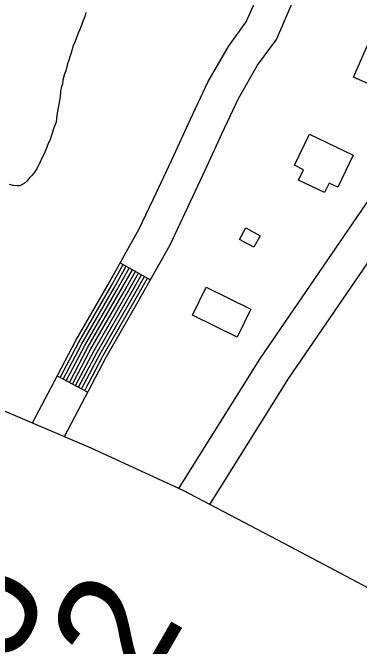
# Model space of a CAD drawing. Extents: x 3823584 to 3861785, y 301729 to 327625.
# Drawn here: x 3842355 to 3842655, y 320300 to 320849 of the extents above; entities that cross this region are included whole.
import ezdxf

# ---------------------------------------------------------------- set-up
doc = ezdxf.new("R2010")
doc.units = 0
for name, color, linetype in [('V-BLDG-OTLN', 7, 'Continuous'), ('V-ROAD-CNTR', 7, 'Continuous'), ('V-RRAP-FSHR', 7, 'Continuous'), ('V-SITE-VEGE', 7, 'Continuous'), ('V-SURV-IDEN', 7, 'Continuous')]:
    doc.layers.add(name, color=color, linetype=linetype)

msp = doc.modelspace()

# ---------------------------------------------------------------- linework, layer by layer
at = {"layer": 'V-BLDG-OTLN'}
for points in [[(3842695.91, 320772.62), (3842650.18, 320792.91), (3842666.79, 320830.34), (3842712.36, 320809.68)], [(3842611.98, 320743.58), (3842650.1, 320725.29), (3842636.75, 320697.48), (3842629.05, 320701.17), (3842625.07, 320692.89), (3842602.66, 320703.64), (3842607.01, 320712.7), (3842599.01, 320716.54)], [(3842556.81, 320662.35), (3842569.29, 320655.56), (3842563.85, 320645.55), (3842551.37, 320652.34)], [(3842549.38, 320567.74), (3842510.57, 320586.72), (3842522.36, 320610.84), (3842561.17, 320591.86)]]:
    msp.add_lwpolyline(points, close=True, dxfattribs=at)
at = {"layer": 'V-ROAD-CNTR'}
for p, q in [((3842447.92, 320631.95), (3842474.1, 320617.31)), ((3842393.14, 320534.04), (3842419.7, 320520.08))]:
    msp.add_line(p, q, dxfattribs=at)
for points in [[(3840728.36, 321161.31), (3840934.06, 321020.27), (3841070.74, 320951.56), (3841324.7, 320860.95), (3841815.15, 320690.09), (3842187.23, 320559.07), (3842340.73, 320506.57), (3842422.38, 320471.81), (3842502.27, 320435.05), (3842589.85, 320389.24), (3842692.34, 320335.03), (3842875.96, 320239.46)], [(3842371.77, 320493.36), (3842390.78, 320529.53), (3842409.36, 320564.9), (3842437.5, 320613.32), (3842464.42, 320661.45), (3842479.37, 320692.93), (3842494.32, 320724.94), (3842508.89, 320756.35), (3842523.79, 320788.39), (3842541.85, 320819.54), (3842557.21, 320840.66), (3842568.44, 320866.16), (3842575.95, 320901.63), (3842579.62, 320944.41), (3842583.31, 320997.1)], [(3842399.47, 320481.57), (3842417.33, 320515.58), (3842435.62, 320550.38), (3842463.56, 320598.46), (3842491.08, 320647.68), (3842506.51, 320680.15), (3842521.52, 320712.28), (3842536.1, 320743.71), (3842550.42, 320774.51), (3842567.03, 320803.15), (3842583.37, 320825.62), (3842597.15, 320856.91), (3842605.68, 320897.22), (3842609.53, 320942.08), (3842613.24, 320995.01)], [(3842498.82, 320436.64), (3842569.08, 320548.48), (3842763.62, 320832.29)], [(3842525.58, 320422.86), (3842594.17, 320532.01), (3842788.36, 320815.33)], [(3842395.8, 320532.64), (3842411.99, 320563.45), (3842440.11, 320611.84), (3842450.54, 320630.49)], [(3842398.46, 320531.24), (3842414.61, 320562), (3842442.71, 320610.35), (3842453.16, 320629.02)], [(3842401.11, 320529.85), (3842417.24, 320560.54), (3842445.32, 320608.86), (3842455.77, 320627.56)], [(3842403.77, 320528.45), (3842419.86, 320559.09), (3842447.92, 320607.38), (3842458.39, 320626.09)], [(3842406.42, 320527.06), (3842422.49, 320557.64), (3842450.53, 320605.89), (3842461.01, 320624.63)], [(3842409.08, 320525.66), (3842425.12, 320556.19), (3842453.14, 320604.41), (3842463.63, 320623.17)], [(3842411.74, 320524.27), (3842427.74, 320554.74), (3842455.74, 320602.92), (3842466.25, 320621.7)], [(3842414.39, 320522.87), (3842430.37, 320553.28), (3842458.35, 320601.43), (3842468.87, 320620.24)], [(3842417.05, 320521.48), (3842432.99, 320551.83), (3842460.96, 320599.95), (3842471.48, 320618.77)]]:
    msp.add_lwpolyline(points, dxfattribs=at)
at = {"layer": 'V-RRAP-FSHR'}
msp.add_spline([(3843218.32, 320743.61), (3843106.42, 320795.17), (3842979.9, 320856.16), (3842865.52, 320911.86), (3842752.78, 320963.39), (3842688.79, 320995.14), (3842663.07, 321011.7), (3842648.97, 321029.52), (3842627.45, 321050.73), (3842595.63, 321057.08), (3842563.47, 321061.72), (3842523.07, 321088.77), (3842498.17, 321119.27), (3842473.42, 321148.07), (3842441.49, 321171.38), (3842406.52, 321187.91)], degree=3, dxfattribs=at)
at = {"layer": 'V-SITE-VEGE'}
msp.add_lwpolyline([(3842418.12, 320848.84), (3842417.25, 320845.53), (3842415.2, 320840.4), (3842413.14, 320834.67), (3842411.37, 320831.05), (3842408.44, 320823.22), (3842406.67, 320819.29), (3842406.09, 320816.88), (3842404.93, 320812.97), (3842404.04, 320810.55), (3842402.88, 320806.64), (3842401.99, 320804.53), (3842400.55, 320798.21), (3842399.67, 320795.79), (3842398.22, 320790.37), (3842397.65, 320786.76), (3842397.06, 320784.65), (3842396.2, 320780.74), (3842395.64, 320775.92), (3842392.78, 320759.98), (3842392.23, 320753.96), (3842389.88, 320748.23), (3842388.71, 320744.31), (3842386.67, 320737.98), (3842385.49, 320735.27), (3842384.02, 320731.35), (3842382.55, 320728.03), (3842375.76, 320714.15), (3842372.8, 320709.61), (3842371.01, 320707.5), (3842368.93, 320705.38), (3842367.15, 320702.95), (3842364.46, 320700.83), (3842360.88, 320698.69), (3842358.47, 320698.67), (3842354.86, 320698.94), (3842351.85, 320699.81)], dxfattribs=at)

# ---------------------------------------------------------------- texts
at = {"layer": 'V-SURV-IDEN'}
for s, rotation, p in [('874+96.5', 60.3397, (3842110.73, 319857.43)), ('875+51.2', 60.0175, (3842224.33, 319835.43))]:
    msp.add_text(s, height=100, rotation=rotation, dxfattribs=at).set_placement(p)

doc.saveas('drawing.dxf')
